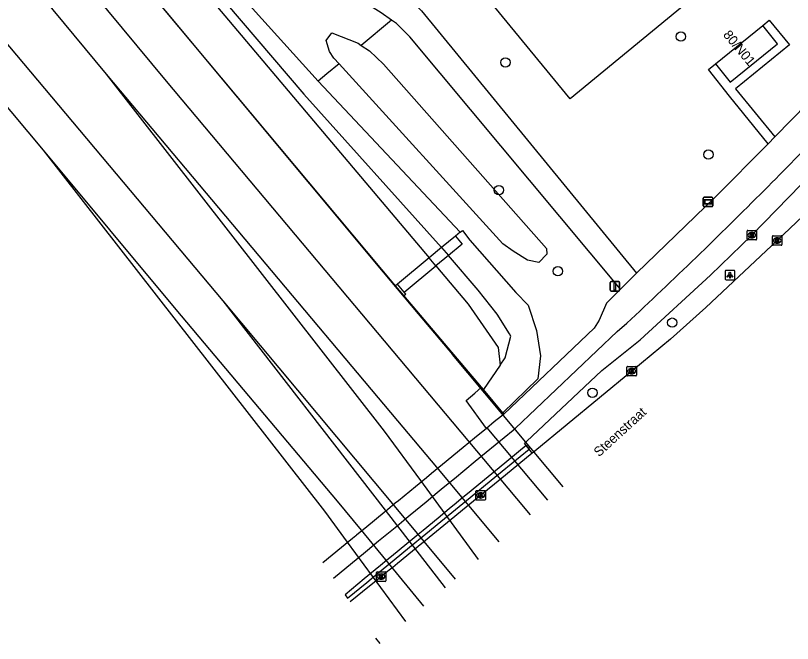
# Model space of a CAD drawing. Extents: x 159888 to 160757, y 384031 to 384746.
# Drawn here: x 160265.9 to 160347.3, y 384030.9 to 384096.7 of the extents above; entities that cross this region are included whole.
import ezdxf

# ---------------------------------------------------------------- set-up
doc = ezdxf.new("R2010")
doc.units = 0
for name, color, linetype in [('IMGEO_Afsluitpaal', 7, 'Continuous'), ('IMGEO_Berm_groen', 7, 'Continuous'), ('IMGEO_Boom', 7, 'Continuous'), ('IMGEO_Fietspad_gesloten', 7, 'Continuous'), ('IMGEO_Geluidsscherm', 7, 'Continuous'), ('IMGEO_Grasland_overig', 7, 'Continuous'), ('IMGEO_Greppel_droge_sloot', 7, 'Continuous'), ('IMGEO_Groenvoorziening', 7, 'Continuous'), ('IMGEO_Hek', 7, 'Continuous'), ('IMGEO_Kolk', 7, 'Continuous'), ('IMGEO_Lichtpunt', 7, 'Continuous'), ('IMGEO_Loofbos', 7, 'Continuous'), ('IMGEO_Openbare_ruimte_label', 7, 'Continuous'), ('IMGEO_Pand', 7, 'Continuous'), ('IMGEO_Pand_nummerreeks', 7, 'Continuous'), ('IMGEO_Pijler', 7, 'Continuous'), ('IMGEO_Rijbaan_lokaal_gesloten', 7, 'Continuous'), ('IMGEO_Spoor', 7, 'Continuous'), ('IMGEO_Spoorbaan_halfverhard', 7, 'Continuous'), ('IMGEO_Struiken', 7, 'Continuous'), ('IMGEO_Verkeerseiland_open', 7, 'Continuous'), ('IMGEO_Verklikker', 7, 'Continuous'), ('IMGEO_Voetpad_gesloten', 7, 'Continuous'), ('IMGEO_Voetpad_open', 7, 'Continuous')]:
    doc.layers.add(name, color=color, linetype=linetype)

msp = doc.modelspace()

# ---------------------------------------------------------------- linework, layer by layer
at = {"layer": 'IMGEO_Afsluitpaal'}
for p, q in [((160328.186, 384067.872), (160328.186, 384068.672)), ((160328.186, 384068.672), (160328.186, 384067.872)), ((160328.286, 384068.772), (160329.076, 384068.772)), ((160329.076, 384068.772), (160328.286, 384068.772)), ((160329.176, 384068.672), (160329.176, 384067.872)), ((160329.176, 384067.872), (160329.176, 384068.672)), ((160329.076, 384067.772), (160328.286, 384067.772)), ((160328.286, 384067.772), (160329.076, 384067.772))]:
    msp.add_line(p, q, dxfattribs=at)
msp.add_lwpolyline([(160328.606, 384068.647), (160328.756, 384068.647), (160328.756, 384067.897), (160328.606, 384067.897), (160328.606, 384068.647)], dxfattribs=at)
for centre, start, end in [((160328.286, 384068.672), 90, 180), ((160328.286, 384068.672), 90, 180), ((160329.076, 384068.672), 0, 90), ((160329.076, 384068.672), 360, 90), ((160328.286, 384067.872), 180, 270), ((160328.286, 384067.872), 180, 270), ((160329.076, 384067.872), 270, 0), ((160329.076, 384067.872), 270, 0)]:
    msp.add_arc(centre, 0.1, start, end, dxfattribs=at)
at = {"layer": 'IMGEO_Berm_groen'}
msp.add_lwpolyline([(160319.373, 384051.589), (160319.68, 384051.222)], dxfattribs=at)
at = {"layer": 'IMGEO_Boom'}
for centre in [(160335.596, 384094.448), (160317.213, 384091.743), (160338.483, 384082.088), (160316.523, 384078.366), (160322.713, 384069.857), (160334.685, 384064.475), (160326.32, 384057.126)]:
    msp.add_circle(centre, 0.489, dxfattribs=at)
at = {"layer": 'IMGEO_Fietspad_gesloten'}
for points in [[(160319.373, 384051.589), (160319.208, 384051.833), (160319.31, 384051.917), (160319.425, 384052.025), (160327.328, 384059.448), (160331.322, 384062.662), (160338.712, 384069.459), (160343.027, 384073.639), (160348.165, 384078.916)], [(160299.19, 384037.699), (160301.175, 384039.336), (160302.327, 384040.288), (160302.766, 384040.649), (160303.923, 384041.604), (160305.645, 384043.025), (160306.072, 384043.377), (160306.804, 384043.982), (160307.229, 384044.332), (160308.907, 384045.717), (160310.066, 384046.673), (160310.701, 384047.197), (160311.858, 384048.152), (160314.031, 384049.945), (160315.187, 384050.899), (160318.006, 384053.225), (160318.252, 384053.427), (160328.901, 384063.543), (160329.923, 384064.409)]]:
    msp.add_lwpolyline(points, dxfattribs=at)
for centre, radius, start, end in [((160027.278, 384395.071), 448.149, 315.0313, 317.3347), ((159949.388, 384472.221), 557.779, 313.01836, 315.07889)]:
    msp.add_arc(centre, radius, start, end, dxfattribs=at)
at = {"layer": 'IMGEO_Geluidsscherm'}
for points in [[(159928.136, 384519.999), (159956.299, 384486.06), (159984.445, 384452.39), (159994.859, 384439.664), (160057.867, 384364.374), (160058.584, 384363.517), (160186.917, 384210.168), (160187.623, 384209.324), (160209.136, 384183.617), (160224.183, 384165.601), (160273.86, 384106.395), (160304.381, 384069.77), (160308.049, 384065.405), (160311.651, 384061.139)], [(160323.246, 384047.26), (160311.651, 384061.139)]]:
    msp.add_lwpolyline(points, dxfattribs=at)
at = {"layer": 'IMGEO_Grasland_overig'}
for points in [[(160310.526, 384072.345), (160311.242, 384071.509)], [(160309.925, 384070.416), (160309.222, 384071.261)], [(160306.603, 384067.657), (160305.9, 384068.503)]]:
    msp.add_lwpolyline(points, dxfattribs=at)
at = {"layer": 'IMGEO_Greppel_droge_sloot'}
for points in [[(160299.782, 384091.604), (160299.243, 384092.196), (160298.784, 384092.872), (160298.42, 384094.039), (160299.009, 384094.843), (160301.787, 384093.748), (160302.104, 384093.532)], [(160302.104, 384093.532), (160302.963, 384092.948), (160304.445, 384091.575), (160321.525, 384072.258), (160321.549, 384071.66), (160320.71, 384070.775), (160319.534, 384071.031), (160318.007, 384071.983), (160316.947, 384072.746), (160299.782, 384091.604)]]:
    msp.add_lwpolyline(points, dxfattribs=at)
at = {"layer": 'IMGEO_Groenvoorziening'}
for points in [[(160320.203, 384186.297), (160370.292, 384125.992), (160324.007, 384087.931), (160277.589, 384144.414)], [(160316.923, 384055.015), (160317.028, 384054.889)]]:
    msp.add_lwpolyline(points, dxfattribs=at)
at = {"layer": 'IMGEO_Hek'}
msp.add_lwpolyline([(160316.691, 384188.671), (160318.655, 384188.161), (160320.203, 384186.297), (160370.292, 384125.992), (160324.007, 384087.931), (160277.589, 384144.414)], dxfattribs=at)
at = {"layer": 'IMGEO_Kolk'}
for p, q in [((160342.6, 384074.14), (160343.452, 384074.14)), ((160342.525, 384073.214), (160342.525, 384074.066)), ((160343.036, 384073.36), (160343.011, 384073.36)), ((160343.013, 384073.92), (160343.038, 384073.92)), ((160343.526, 384074.066), (160343.526, 384073.214)), ((160345.184, 384072.653), (160345.184, 384073.505)), ((160345.259, 384073.579), (160346.111, 384073.579)), ((160345.672, 384073.359), (160345.697, 384073.359)), ((160346.185, 384073.505), (160346.185, 384072.653)), ((160343.452, 384073.14), (160342.6, 384073.14)), ((160346.111, 384072.579), (160345.259, 384072.579)), ((160345.695, 384072.799), (160345.67, 384072.799)), ((160329.939, 384058.962), (160329.939, 384059.814)), ((160330.014, 384059.888), (160330.866, 384059.888)), ((160330.427, 384059.668), (160330.452, 384059.668)), ((160330.94, 384059.814), (160330.94, 384058.962)), ((160330.866, 384058.888), (160330.014, 384058.888)), ((160330.45, 384059.108), (160330.425, 384059.108)), ((160314.114, 384045.955), (160314.114, 384046.807)), ((160314.189, 384046.881), (160315.041, 384046.881)), ((160314.602, 384046.661), (160314.627, 384046.661)), ((160315.115, 384046.807), (160315.115, 384045.955)), ((160315.041, 384045.881), (160314.189, 384045.881)), ((160314.625, 384046.101), (160314.6, 384046.101)), ((160303.757, 384038.364), (160304.609, 384038.364)), ((160303.682, 384037.438), (160303.682, 384038.29)), ((160304.193, 384037.584), (160304.168, 384037.584)), ((160304.17, 384038.144), (160304.195, 384038.144)), ((160304.683, 384038.29), (160304.683, 384037.438)), ((160304.609, 384037.364), (160303.757, 384037.364))]:
    msp.add_line(p, q, dxfattribs=at)
for points in [[(160342.6, 384074.14), (160343.452, 384074.14)], [(160342.525, 384073.214), (160342.525, 384074.066)], [(160342.846, 384073.84), (160342.969, 384073.84), (160342.969, 384073.689), (160343.099, 384073.84), (160343.263, 384073.84), (160343.117, 384073.689), (160343.27, 384073.44), (160343.118, 384073.44), (160343.033, 384073.604), (160342.969, 384073.537), (160342.969, 384073.44), (160342.846, 384073.44), (160342.846, 384073.84)], [(160343.526, 384074.066), (160343.526, 384073.214)], [(160345.184, 384072.653), (160345.184, 384073.505)], [(160345.259, 384073.579), (160346.111, 384073.579)], [(160346.185, 384073.505), (160346.185, 384072.653)], [(160343.452, 384073.14), (160342.6, 384073.14)], [(160346.111, 384072.579), (160345.259, 384072.579)], [(160345.505, 384073.279), (160345.628, 384073.279), (160345.628, 384073.128), (160345.758, 384073.279), (160345.922, 384073.279), (160345.776, 384073.128), (160345.929, 384072.879), (160345.777, 384072.879), (160345.692, 384073.043), (160345.628, 384072.976), (160345.628, 384072.879), (160345.505, 384072.879), (160345.505, 384073.279)], [(160329.939, 384058.962), (160329.939, 384059.814)], [(160330.014, 384059.888), (160330.866, 384059.888)], [(160330.26, 384059.588), (160330.383, 384059.588), (160330.383, 384059.437), (160330.513, 384059.588), (160330.677, 384059.588), (160330.531, 384059.437), (160330.684, 384059.188), (160330.532, 384059.188), (160330.447, 384059.352), (160330.383, 384059.285), (160330.383, 384059.188), (160330.26, 384059.188), (160330.26, 384059.588)], [(160330.94, 384059.814), (160330.94, 384058.962)], [(160330.866, 384058.888), (160330.014, 384058.888)], [(160314.114, 384045.955), (160314.114, 384046.807)], [(160314.189, 384046.881), (160315.041, 384046.881)], [(160314.435, 384046.581), (160314.558, 384046.581), (160314.558, 384046.43), (160314.688, 384046.581), (160314.852, 384046.581), (160314.706, 384046.43), (160314.859, 384046.181), (160314.707, 384046.181), (160314.622, 384046.345), (160314.558, 384046.278), (160314.558, 384046.181), (160314.435, 384046.181), (160314.435, 384046.581)], [(160315.115, 384046.807), (160315.115, 384045.955)], [(160315.041, 384045.881), (160314.189, 384045.881)], [(160303.757, 384038.364), (160304.609, 384038.364)], [(160303.682, 384037.438), (160303.682, 384038.29)], [(160304.003, 384038.064), (160304.126, 384038.064), (160304.126, 384037.913), (160304.256, 384038.064), (160304.42, 384038.064), (160304.274, 384037.913), (160304.427, 384037.664), (160304.275, 384037.664), (160304.19, 384037.828), (160304.126, 384037.761), (160304.126, 384037.664), (160304.003, 384037.664), (160304.003, 384038.064)], [(160304.683, 384038.29), (160304.683, 384037.438)], [(160304.609, 384037.364), (160303.757, 384037.364)]]:
    msp.add_lwpolyline(points, dxfattribs=at)
for centre, start, end in [((160342.602, 384074.064), 91.55205, 178.44795), ((160342.602, 384074.064), 91.55205, 178.44795), ((160343.45, 384074.064), 1.55205, 88.44795), ((160343.45, 384074.064), 1.55205, 88.44795), ((160345.261, 384073.503), 91.55205, 178.44795), ((160345.261, 384073.503), 91.55205, 178.44795), ((160346.109, 384073.503), 1.55205, 88.44795), ((160346.109, 384073.503), 1.55205, 88.44795), ((160342.602, 384073.216), 181.55205, 268.44795), ((160342.602, 384073.216), 181.55205, 268.44795), ((160343.45, 384073.216), 271.55205, 358.44795), ((160343.45, 384073.216), 271.55205, 358.44795), ((160345.261, 384072.655), 181.55205, 268.44795), ((160345.261, 384072.655), 181.55205, 268.44795), ((160346.109, 384072.655), 271.55205, 358.44795), ((160346.109, 384072.655), 271.55205, 358.44795), ((160330.016, 384059.812), 91.55205, 178.44795), ((160330.016, 384059.812), 91.55205, 178.44795), ((160330.864, 384059.812), 1.55205, 88.44795), ((160330.864, 384059.812), 1.55205, 88.44795), ((160330.016, 384058.964), 181.55205, 268.44795), ((160330.016, 384058.964), 181.55205, 268.44795), ((160330.864, 384058.964), 271.55205, 358.44795), ((160330.864, 384058.964), 271.55205, 358.44795), ((160314.191, 384046.805), 91.55205, 178.44795), ((160314.191, 384046.805), 91.55205, 178.44795), ((160315.039, 384046.805), 1.55205, 88.44795), ((160315.039, 384046.805), 1.55205, 88.44795), ((160314.191, 384045.957), 181.55205, 268.44795), ((160314.191, 384045.957), 181.55205, 268.44795), ((160315.039, 384045.957), 271.55205, 358.44795), ((160315.039, 384045.957), 271.55205, 358.44795), ((160303.759, 384038.288), 91.55205, 178.44795), ((160303.759, 384038.288), 91.55205, 178.44795), ((160304.607, 384038.288), 1.55205, 88.44795), ((160304.607, 384038.288), 1.55205, 88.44795), ((160303.759, 384037.44), 181.55205, 268.44795), ((160303.759, 384037.44), 181.55205, 268.44795), ((160304.607, 384037.44), 271.55205, 358.44795), ((160304.607, 384037.44), 271.55205, 358.44795)]:
    msp.add_arc(centre, 0.0765, start, end, dxfattribs=at)
for centre, major_axis, ratio, start_param, end_param in [((160343.012, 384073.64), (-0.387, 0.002), 0.722429, 4.712389, 7.853982), ((160343.037, 384073.64), (-0.39, 0.002), 0.717154, 1.570796, 4.712389), ((160345.671, 384073.079), (-0.387, 0.002), 0.722429, 4.712389, 7.853982), ((160345.696, 384073.079), (-0.39, 0.002), 0.717154, 1.570796, 4.712389), ((160330.426, 384059.388), (-0.387, 0.002), 0.722429, 4.712389, 7.853982), ((160330.451, 384059.388), (-0.39, 0.002), 0.717154, 1.570796, 4.712389), ((160314.601, 384046.381), (-0.387, 0.002), 0.722429, 4.712389, 7.853982), ((160314.626, 384046.381), (-0.39, 0.002), 0.717154, 1.570796, 4.712389), ((160304.169, 384037.864), (-0.387, 0.002), 0.722429, 4.712389, 7.853982), ((160304.194, 384037.864), (-0.39, 0.002), 0.717154, 1.570796, 4.712389)]:
    msp.add_ellipse(centre, major_axis=major_axis, ratio=ratio, start_param=start_param, end_param=end_param, dxfattribs=at)
at = {"layer": 'IMGEO_Lichtpunt'}
for p, q in [((160340.235, 384069.856), (160340.235, 384069.049)), ((160340.235, 384069.856), (160340.235, 384069.049)), ((160341.137, 384069.951), (160340.329, 384069.951)), ((160341.137, 384069.951), (160340.329, 384069.951)), ((160341.231, 384069.049), (160341.231, 384069.856)), ((160341.231, 384069.049), (160341.231, 384069.856)), ((160340.329, 384068.955), (160341.137, 384068.955)), ((160340.329, 384068.955), (160341.137, 384068.955))]:
    msp.add_line(p, q, dxfattribs=at)
for points in [[(160340.609, 384069.52), (160340.648, 384069.492), (160340.46, 384069.23), (160340.422, 384069.257), (160340.609, 384069.52)], [(160340.711, 384069.472), (160340.758, 384069.472), (160340.758, 384069.15), (160340.711, 384069.15), (160340.711, 384069.472)], [(160340.821, 384069.492), (160340.859, 384069.519), (160341.046, 384069.257), (160341.007, 384069.229), (160340.821, 384069.492)]]:
    msp.add_lwpolyline(points, dxfattribs=at)
msp.add_circle((160340.734, 384069.654), 0.0994, dxfattribs=at)
for centre, start, end in [((160340.329, 384069.856), 90, 180), ((160340.329, 384069.856), 90, 180), ((160341.137, 384069.856), 0, 90), ((160341.137, 384069.856), 0, 90), ((160340.329, 384069.049), 180, 270), ((160340.329, 384069.049), 180, 270), ((160341.137, 384069.049), 270, 0), ((160341.137, 384069.049), 270, 360)]:
    msp.add_arc(centre, 0.0946, start, end, dxfattribs=at)
at = {"layer": 'IMGEO_Loofbos'}
for points in [[(160194.058, 384214.708), (160268.036, 384124.35), (160288.101, 384100.341), (160297.593, 384089.785)], [(160305.284, 384096.175), (160302.104, 384093.532)], [(160299.782, 384091.604), (160298.492, 384090.532), (160297.593, 384089.785)]]:
    msp.add_lwpolyline(points, dxfattribs=at)
at = {"layer": 'IMGEO_Pand'}
for points in [[(160339.208, 384091.578), (160344.165, 384095.615)], [(160339.208, 384091.578), (160340.769, 384089.66), (160345.727, 384093.697), (160344.165, 384095.615)]]:
    msp.add_lwpolyline(points, dxfattribs=at)
at = {"layer": 'IMGEO_Pijler'}
msp.add_lwpolyline([(160300.66, 384035.599), (160302.69, 384037.266), (160303.847, 384038.216), (160304.406, 384038.676), (160305.566, 384039.628), (160307.162, 384040.94), (160307.723, 384041.4), (160308.324, 384041.894), (160308.883, 384042.353), (160310.432, 384043.625), (160311.593, 384044.579), (160312.366, 384045.214), (160313.525, 384046.166), (160315.706, 384047.958), (160316.865, 384048.909), (160319.68, 384051.222), (160319.373, 384051.589), (160316.558, 384049.273), (160315.399, 384048.321), (160313.22, 384046.529), (160312.587, 384046.008), (160312.063, 384045.576), (160311.315, 384044.961), (160310.155, 384044.005), (160308.583, 384042.712), (160308.048, 384042.272), (160307.424, 384041.758), (160306.888, 384041.316), (160305.27, 384039.984), (160304.774, 384039.576), (160304.112, 384039.03), (160303.574, 384038.587), (160302.42, 384037.636), (160300.4, 384035.971)], close=True, dxfattribs=at)
at = {"layer": 'IMGEO_Rijbaan_lokaal_gesloten'}
for points in [[(160349.752, 384076.931), (160345.686, 384073.078), (160338.2, 384066.057), (160334.492, 384062.745), (160330.441, 384059.387), (160320.273, 384051.011), (160320.141, 384050.902), (160320.026, 384050.808)], [(160320.026, 384050.808), (160317.208, 384048.502), (160316.048, 384047.552), (160313.863, 384045.763), (160312.703, 384044.814), (160311.9, 384044.157), (160310.738, 384043.206), (160309.213, 384041.958), (160308.626, 384041.477), (160308.052, 384041.007), (160307.463, 384040.525), (160305.89, 384039.238), (160305.397, 384038.834), (160305.154, 384038.63), (160304.726, 384038.292), (160304.135, 384037.823), (160302.972, 384036.881), (160300.925, 384035.221)]]:
    msp.add_lwpolyline(points, dxfattribs=at)
at = {"layer": 'IMGEO_Spoor'}
for points in [[(160223.858, 384152.212), (160258.727, 384110.546), (160275.378, 384090.514)], [(160219.248, 384148.36), (160259.909, 384099.727), (160287.586, 384066.759)], [(160264.914, 384109.954), (160281.646, 384089.788), (160313.286, 384052.117)], [(160253.764, 384100.501), (160268.762, 384082.532)], [(160275.378, 384090.514), (160305.889, 384054.197)], [(160275.378, 384090.514), (160304.513, 384053.121)], [(160268.762, 384082.532), (160282.673, 384065.851), (160299.565, 384045.777)], [(160268.762, 384082.532), (160298.237, 384044.708)], [(160287.586, 384066.759), (160304.592, 384044.828)], [(160287.586, 384066.759), (160305.372, 384045.482)], [(160305.889, 384054.197), (160309.971, 384049.338)], [(160304.513, 384053.121), (160308.296, 384047.934)], [(160313.286, 384052.117), (160318.378, 384046.054), (160319.813, 384044.327)], [(160309.971, 384049.338), (160316.533, 384041.525)], [(160308.296, 384047.934), (160314.338, 384039.649)], [(160299.565, 384045.777), (160302.077, 384042.72)], [(160304.592, 384044.828), (160310.891, 384036.704)], [(160305.372, 384045.482), (160311.952, 384037.61)], [(160298.237, 384044.708), (160300.608, 384041.488)], [(160302.077, 384042.72), (160308.618, 384034.762)], [(160300.608, 384041.488), (160306.741, 384033.158)]]:
    msp.add_lwpolyline(points, dxfattribs=at)
at = {"layer": 'IMGEO_Spoorbaan_halfverhard'}
for points in [[(160305.688, 384068.326), (160273.86, 384106.395), (160224.183, 384165.601), (160218.954, 384172.294), (160209.136, 384183.617), (160187.623, 384209.324)], [(160306.556, 384067.306), (160305.688, 384068.326)], [(160314.702, 384057.731), (160306.556, 384067.306)], [(160315.212, 384053.395), (160313.102, 384056.327), (160313.986, 384057.103), (160314.702, 384057.731)], [(160315.212, 384053.395), (160313.955, 384052.361), (160312.797, 384051.408), (160310.624, 384049.621), (160309.466, 384048.668), (160308.932, 384048.229), (160307.771, 384047.274), (160305.993, 384045.812), (160305.668, 384045.544), (160304.834, 384044.858), (160304.507, 384044.59), (160302.686, 384043.092), (160301.613, 384042.209), (160301.528, 384042.139), (160301.18, 384041.853), (160300.027, 384040.904), (160298.072, 384039.296)], [(160315.273, 384053.445), (160321.616, 384045.867)], [(160303.587, 384031.419), (160304.052, 384030.861)]]:
    msp.add_lwpolyline(points, dxfattribs=at)
at = {"layer": 'IMGEO_Struiken'}
for points in [[(160192.377, 384213.302), (160273.103, 384115.339), (160296.097, 384088.43), (160310.526, 384072.345)], [(160190.553, 384211.776), (160309.222, 384071.261)], [(160297.593, 384089.785), (160312.449, 384073.941)], [(160312.449, 384073.941), (160312.707, 384074.142), (160313.492, 384073.126), (160318.304, 384067.636), (160319.584, 384066.304), (160320.457, 384063.652), (160320.876, 384060.994), (160320.59, 384058.6), (160316.923, 384055.015)], [(160311.972, 384073.545), (160310.526, 384072.345)], [(160311.972, 384073.545), (160312.674, 384072.698), (160311.242, 384071.509)], [(160312.449, 384073.941), (160311.972, 384073.545)], [(160310.526, 384072.345), (160309.222, 384071.261)], [(160309.222, 384071.261), (160305.9, 384068.503)], [(160311.242, 384071.509), (160309.925, 384070.416)], [(160316.673, 384060.038), (160317.179, 384060.785), (160317.763, 384063.053), (160317.642, 384063.321), (160316.328, 384065.369), (160314.342, 384067.888), (160311.242, 384071.509)], [(160306.603, 384067.657), (160309.925, 384070.416)], [(160309.925, 384070.416), (160313.287, 384066.428), (160316.433, 384061.868), (160316.673, 384060.038)], [(160305.9, 384068.503), (160305.688, 384068.326)], [(160306.556, 384067.306), (160306.756, 384067.472), (160306.603, 384067.657)], [(160316.673, 384060.038), (160314.927, 384057.461)], [(160314.927, 384057.461), (160314.702, 384057.731)], [(160316.923, 384055.015), (160314.927, 384057.461)]]:
    msp.add_lwpolyline(points, dxfattribs=at)
at = {"layer": 'IMGEO_Verkeerseiland_open'}
msp.add_lwpolyline([(160320.026, 384050.808), (160319.68, 384051.222)], dxfattribs=at)
at = {"layer": 'IMGEO_Verklikker'}
for p, q in [((160337.939, 384076.732), (160337.939, 384077.532)), ((160337.939, 384077.532), (160337.939, 384076.732)), ((160338.039, 384077.632), (160338.829, 384077.632)), ((160338.829, 384077.632), (160338.039, 384077.632)), ((160338.929, 384077.532), (160338.929, 384076.732)), ((160338.929, 384076.732), (160338.929, 384077.532)), ((160338.829, 384076.632), (160338.039, 384076.632)), ((160338.039, 384076.632), (160338.829, 384076.632))]:
    msp.add_line(p, q, dxfattribs=at)
for points in [[(160338.04, 384077.364), (160338.828, 384077.364), (160338.828, 384076.9), (160338.04, 384076.9), (160338.04, 384077.364)], [(160338.105, 384077.299), (160338.105, 384076.965), (160338.763, 384076.965), (160338.763, 384077.299), (160338.105, 384077.299)]]:
    msp.add_lwpolyline(points, dxfattribs=at)
for centre, start, end in [((160338.039, 384077.532), 90, 180), ((160338.039, 384077.532), 90, 180), ((160338.829, 384077.532), 0, 90), ((160338.829, 384077.532), 360, 90), ((160338.039, 384076.732), 180, 270), ((160338.039, 384076.732), 180, 270), ((160338.829, 384076.732), 270, 0), ((160338.829, 384076.732), 270, 0)]:
    msp.add_arc(centre, 0.1, start, end, dxfattribs=at)
at = {"layer": 'IMGEO_Voetpad_gesloten'}
for points in [[(160305.284, 384096.175), (160304.192, 384096.933), (160301.655, 384098.535), (160299.267, 384100.372), (160297.058, 384102.422), (160295.057, 384104.657), (160286.755, 384114.838), (160266.831, 384138.832)], [(160301.99, 384101.197), (160303.767, 384100.154), (160305.618, 384099.249), (160306.65, 384098.693), (160307.589, 384097.979), (160308.4, 384097.134), (160330.927, 384069.677)], [(160329.276, 384067.978), (160307.185, 384094.433), (160305.801, 384095.817), (160305.284, 384096.175)], [(160330.927, 384069.677), (160329.276, 384067.978)]]:
    msp.add_lwpolyline(points, dxfattribs=at)
at = {"layer": 'IMGEO_Voetpad_open'}
for points in [[(160344.165, 384095.615), (160344.861, 384096.182), (160346.977, 384093.585), (160341.306, 384088.964), (160345.444, 384083.952)], [(160354.274, 384093.243), (160348.903, 384087.483), (160345.444, 384083.952)], [(160344.727, 384083.219), (160340.681, 384088.217), (160338.505, 384091.006), (160339.208, 384091.578)], [(160345.444, 384083.952), (160344.727, 384083.219)], [(160344.727, 384083.219), (160339.171, 384077.636), (160330.927, 384069.677)], [(160329.276, 384067.978), (160327.804, 384066.528), (160327.048, 384064.732), (160326.499, 384063.883), (160317.028, 384054.889)], [(160317.028, 384054.889), (160316.783, 384054.687), (160316.032, 384054.07), (160315.212, 384053.395)]]:
    msp.add_lwpolyline(points, dxfattribs=at)

# ---------------------------------------------------------------- texts
at = {"layer": 'IMGEO_Openbare_ruimte_label'}
msp.add_text('Steenstraat', height=1, rotation=42.4048, dxfattribs=at).set_placement((160327.011, 384050.356))
at = {"layer": 'IMGEO_Pand_nummerreeks'}
msp.add_text('80/N01', height=1, rotation=309.70576, dxfattribs=at).set_placement((160339.963, 384094.608))

doc.saveas('drawing.dxf')
